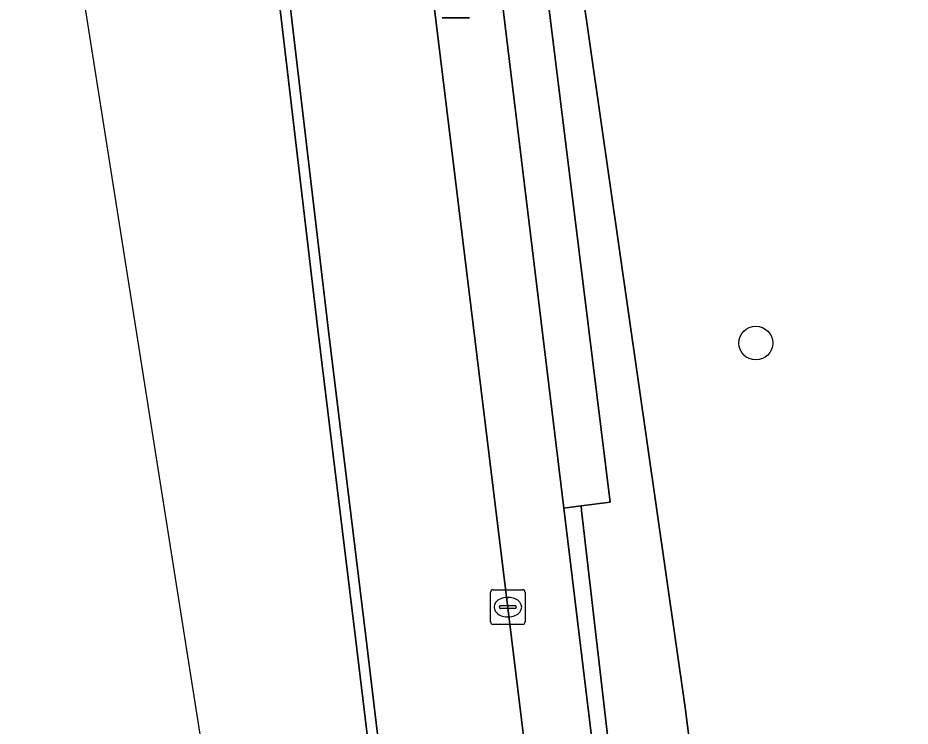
# Model space of a CAD drawing. Extents: x 161477 to 163040, y 383680 to 384871.
# Drawn here: x 161686.2 to 161711.98, y 383947.77 to 383968.24 of the extents above; entities that cross this region are included whole.
import ezdxf

# ---------------------------------------------------------------- set-up
doc = ezdxf.new("R2010")
doc.units = 0
for name, color, linetype in [('IMGEO_Berm_halfverhard', 7, 'Continuous'), ('IMGEO_Boom', 7, 'Continuous'), ('IMGEO_Fietspad_gesloten', 7, 'Continuous'), ('IMGEO_Greppel_droge_sloot', 7, 'Continuous'), ('IMGEO_Groenvoorziening', 7, 'Continuous'), ('IMGEO_Kademuur', 7, 'Continuous'), ('IMGEO_Kolk', 7, 'Continuous'), ('IMGEO_Lichtmast', 7, 'Continuous'), ('IMGEO_Voetpad_open', 7, 'Continuous'), ('IMGEO_Waterloop', 7, 'Continuous')]:
    doc.layers.add(name, color=color, linetype=linetype)

msp = doc.modelspace()

# ---------------------------------------------------------------- linework, layer by layer
at = {"layer": 'IMGEO_Berm_halfverhard'}
msp.add_lwpolyline([(161700.064, 383980.447), (161699.937, 383981.468), (161698.579, 383981.321), (161699.181, 383977.045), (161701.971, 383954.076), (161702.472, 383954.14), (161703.314, 383954.249), (161702.421, 383961.48)], close=True, dxfattribs=at)
at = {"layer": 'IMGEO_Boom'}
msp.add_circle((161707.523, 383958.843), 0.489, dxfattribs=at)
at = {"layer": 'IMGEO_Fietspad_gesloten'}
for points in [[(161702.046, 383937.433), (161696.429, 383983.278), (161696.398, 383983.537), (161696.128, 383985.74), (161695.71, 383989.226), (161695.294, 383992.703), (161694.966, 383995.438), (161694.561, 383998.828), (161694.124, 384002.472), (161693.6, 384006.855), (161693.265, 384009.646), (161692.884, 384012.828), (161692.437, 384016.569), (161692.164, 384018.849), (161691.803, 384021.863), (161691.607, 384023.493), (161691.553, 384023.835)], [(161691.412, 383990.676), (161691.631, 383988.744), (161692.03, 383985.235), (161692.294, 383983.088), (161692.334, 383982.767), (161692.466, 383981.556), (161692.729, 383979.145), (161693.914, 383969.907), (161695.181, 383959.108), (161696.252, 383950.363), (161697.423, 383940.632), (161698.807, 383930.488), (161699.358, 383926.389), (161699.67, 383926.444), (161699.962, 383926.496), (161711.536, 383875.684)]]:
    msp.add_lwpolyline(points, dxfattribs=at)
at = {"layer": 'IMGEO_Greppel_droge_sloot'}
for points in [[(161700.85, 383980.59), (161700.064, 383980.447), (161702.421, 383961.48), (161703.314, 383954.249), (161702.472, 383954.14), (161702.489, 383954.003), (161704.069, 383940.354)], [(161707.21, 383919.972), (161709.046, 383920.337), (161705.478, 383948.318), (161700.85, 383980.59)]]:
    msp.add_lwpolyline(points, dxfattribs=at)
at = {"layer": 'IMGEO_Groenvoorziening'}
for points in [[(161714.85, 383986.063), (161707.824, 383985.227), (161708.046, 383982.754), (161708.05, 383982.344), (161699.937, 383981.468), (161700.064, 383980.447), (161700.85, 383980.59), (161705.478, 383948.318), (161709.046, 383920.337), (161707.21, 383919.972)], [(161704.069, 383940.354), (161702.489, 383954.003), (161702.472, 383954.14), (161701.971, 383954.076), (161703.649, 383940.262)]]:
    msp.add_lwpolyline(points, dxfattribs=at)
at = {"layer": 'IMGEO_Kademuur'}
for points in [[(161690.798, 383992.204), (161691.227, 383988.696), (161691.667, 383985.102), (161691.918, 383983.047), (161691.957, 383982.723), (161692.105, 383981.514), (161692.4, 383979.101), (161693.616, 383969.872), (161694.883, 383959.073), (161695.954, 383950.327), (161697.125, 383940.596)], [(161697.423, 383940.632), (161696.252, 383950.363), (161695.181, 383959.108), (161693.914, 383969.907), (161692.729, 383979.145), (161692.466, 383981.556), (161692.334, 383982.767), (161692.294, 383983.088), (161692.03, 383985.235), (161691.631, 383988.744), (161691.412, 383990.676)]]:
    msp.add_lwpolyline(points, dxfattribs=at)
at = {"layer": 'IMGEO_Kolk'}
for p, q in [((161699.932, 383951.714), (161700.784, 383951.714)), ((161699.857, 383950.788), (161699.857, 383951.64)), ((161700.345, 383951.494), (161700.37, 383951.494)), ((161700.858, 383951.64), (161700.858, 383950.788)), ((161700.116, 383951.208), (161700.116, 383951.22)), ((161700.159, 383951.257), (161700.557, 383951.257)), ((161700.6, 383951.22), (161700.6, 383951.208)), ((161700.554, 383951.171), (161700.156, 383951.171)), ((161700.368, 383950.934), (161700.343, 383950.934)), ((161700.784, 383950.714), (161699.932, 383950.714))]:
    msp.add_line(p, q, dxfattribs=at)
for points in [[(161699.932, 383951.714), (161700.784, 383951.714)], [(161699.857, 383950.788), (161699.857, 383951.64)], [(161700.858, 383951.64), (161700.858, 383950.788)], [(161700.784, 383950.714), (161699.932, 383950.714)]]:
    msp.add_lwpolyline(points, dxfattribs=at)
for centre, radius, start, end in [((161699.934, 383951.638), 0.0765, 91.552, 178.448), ((161699.934, 383951.638), 0.0765, 91.552, 178.448), ((161700.782, 383951.638), 0.0765, 1.552, 88.448), ((161700.782, 383951.638), 0.0765, 1.552, 88.448), ((161700.156, 383951.217), 0.0403, 85.8775, 175.7526), ((161700.153, 383951.207), 0.0366, 178.938, 274.7102), ((161700.557, 383951.214), 0.043, 264.8664, 352.4533), ((161700.561, 383951.219), 0.0386, 1.7309, 96.639), ((161699.934, 383950.79), 0.0765, 181.552, 268.448), ((161699.934, 383950.79), 0.0765, 181.552, 268.448), ((161700.782, 383950.79), 0.0765, 271.552, 358.448), ((161700.782, 383950.79), 0.0765, 271.552, 358.448)]:
    msp.add_arc(centre, radius, start, end, dxfattribs=at)
for centre, major_axis, ratio, start_param, end_param in [((161700.344, 383951.214), (-0.387, 0.002), 0.722429, 4.712389, 7.853982), ((161700.369, 383951.214), (-0.39, 0.002), 0.717154, 1.570796, 4.712389)]:
    msp.add_ellipse(centre, major_axis=major_axis, ratio=ratio, start_param=start_param, end_param=end_param, dxfattribs=at)
at = {"layer": 'IMGEO_Lichtmast'}
for p, q in [((161699.248, 383968.238), (161698.458, 383968.238)), ((161698.458, 383968.238), (161699.248, 383968.238))]:
    msp.add_line(p, q, dxfattribs=at)
at = {"layer": 'IMGEO_Voetpad_open'}
for points in [[(161691.553, 384023.835), (161691.607, 384023.493), (161691.803, 384021.863), (161692.164, 384018.849), (161692.437, 384016.569), (161692.884, 384012.828), (161693.265, 384009.646), (161693.6, 384006.855), (161694.124, 384002.472), (161694.561, 383998.828), (161694.966, 383995.438), (161695.294, 383992.703), (161695.71, 383989.226), (161696.128, 383985.74), (161696.398, 383983.537), (161696.429, 383983.278), (161702.046, 383937.433)], [(161703.649, 383940.262), (161701.971, 383954.076), (161699.181, 383977.045), (161698.579, 383981.321), (161698.544, 383981.682), (161698.905, 383981.757), (161698.7, 383983.495), (161698.409, 383983.467), (161698.377, 383983.753), (161698.124, 383985.983), (161697.729, 383989.478)]]:
    msp.add_lwpolyline(points, dxfattribs=at)
at = {"layer": 'IMGEO_Waterloop'}
msp.add_lwpolyline([(161710.911, 383875.545), (161700.92, 383919.408), (161699.398, 383926.091), (161699.25, 383926.065), (161699.102, 383926.039), (161698.509, 383930.452), (161697.125, 383940.596), (161695.954, 383950.327), (161694.883, 383959.073), (161693.616, 383969.872), (161692.4, 383979.101), (161692.105, 383981.514), (161687.951, 383981.025), (161688.332, 383977.762), (161687.899, 383977.714), (161687.519, 383980.975), (161686.195, 383980.819), (161693.642, 383933.716), (161706.646, 383872.625)], dxfattribs=at)

doc.saveas('drawing.dxf')
